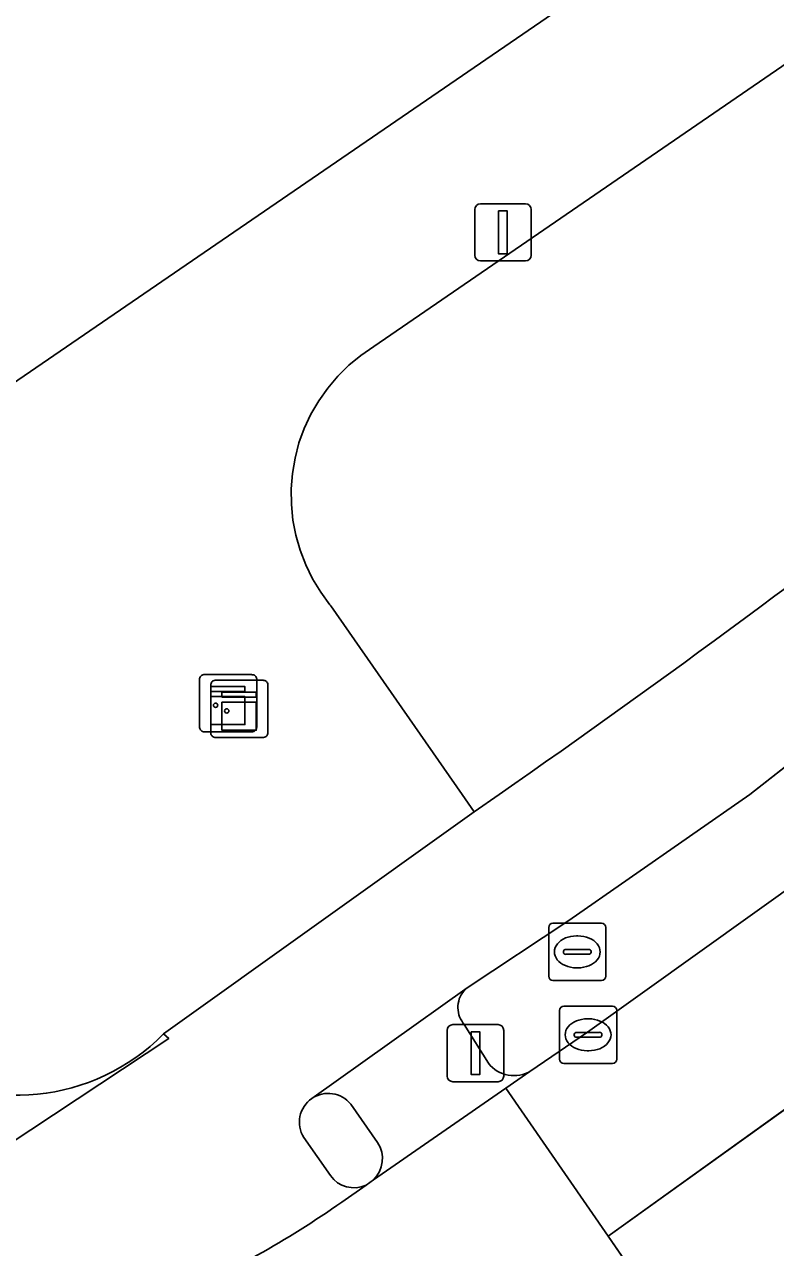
# Model space of a CAD drawing. Extents: x 157445 to 158888, y 383061 to 384688.
# Drawn here: x 158347.73 to 158360.88, y 383492.07 to 383513.48 of the extents above; entities that cross this region are included whole.
import ezdxf

# ---------------------------------------------------------------- set-up
doc = ezdxf.new("R2010")
doc.units = 0
for name, color, linetype in [('IMGEO_Berm_groen', 7, 'Continuous'), ('IMGEO_Erf', 7, 'Continuous'), ('IMGEO_Fietspad_gesloten', 7, 'Continuous'), ('IMGEO_Groenvoorziening', 7, 'Continuous'), ('IMGEO_Haag', 7, 'Continuous'), ('IMGEO_Kast', 7, 'Continuous'), ('IMGEO_Kolk', 7, 'Continuous'), ('IMGEO_Lichtmast', 7, 'Continuous'), ('IMGEO_Rijbaan_regionaal_gesloten', 7, 'Continuous'), ('IMGEO_Rioolput', 7, 'Continuous'), ('IMGEO_Verkeerseiland_open', 7, 'Continuous'), ('IMGEO_Verkeersregelinstallatiepaal', 7, 'Continuous'), ('IMGEO_Voetpad_open', 7, 'Continuous')]:
    doc.layers.add(name, color=color, linetype=linetype)

msp = doc.modelspace()

# ---------------------------------------------------------------- linework, layer by layer
at = {"layer": 'IMGEO_Berm_groen'}
msp.add_lwpolyline([(158372.512, 383520.649), (158353.845, 383507.839), (158353.619, 383507.686), (158353.409, 383507.513), (158353.214, 383507.322), (158353.037, 383507.114), (158352.88, 383506.891), (158352.743, 383506.655), (158352.627, 383506.408), (158352.534, 383506.152), (158352.465, 383505.888), (158352.419, 383505.619), (158352.398, 383505.347), (158352.401, 383505.074), (158352.428, 383504.803), (158352.479, 383504.535), (158352.554, 383504.273), (158352.652, 383504.018), (158352.773, 383503.774), (158352.915, 383503.541), (158353.077, 383503.321), (158353.092, 383503.303), (158355.393, 383500), (158355.604, 383499.697), (158356.041, 383500)], dxfattribs=at)
msp.add_arc((158247.248, 383656.341), 190.469, 304.83285, 311.19479, dxfattribs=at)
at = {"layer": 'IMGEO_Erf'}
msp.add_lwpolyline([(158344.248, 383504.951), (158367.693, 383521.011), (158364.675, 383525.409), (158365.739, 383526.239), (158367.558, 383523.555), (158372.662, 383527.018), (158374.426, 383528.215), (158383.641, 383534.467), (158392.647, 383540.516), (158387.473, 383548.067)], dxfattribs=at)
at = {"layer": 'IMGEO_Fietspad_gesloten'}
for points in [[(158352.76, 383494.678), (158355.478, 383496.613), (158357.259, 383497.791), (158360.429, 383500), (158372.248, 383509.263), (158374.404, 383511.146), (158380.556, 383516.939), (158382.666, 383518.924), (158382.786, 383519.037), (158385.186, 383520.921), (158400.504, 383531.525), (158500, 383599.794), (158509.882, 383606.575), (158524.995, 383616.939), (158597.382, 383666.576), (158618.032, 383680.773)], [(158356.041, 383500), (158355.604, 383499.697), (158350.163, 383495.807), (158350.252, 383495.729), (158345.016, 383492.263), (158344.977, 383492.264), (158343.488, 383491.215)], [(158344.977, 383492.264), (158345.016, 383492.263), (158350.252, 383495.729), (158350.163, 383495.807)], [(158353.083, 383493.326), (158352.62, 383493.992)], [(158353.284, 383492.863), (158353.708, 383493.16)]]:
    msp.add_lwpolyline(points, dxfattribs=at)
for centre, radius, start, end in [((158247.248, 383656.341), 190.469, 304.83285, 311.19479), ((158347.582, 383498.366), 3.635, 236.5138, 315.2388), ((158353.047, 383494.262), 0.506, 124.6415, 212.2892), ((158353.495, 383493.618), 0.505, 215.3264, 294.9249), ((158343.427, 383506.884), 17.139, 293.4052, 305.1085)]:
    msp.add_arc(centre, radius, start, end, dxfattribs=at)
at = {"layer": 'IMGEO_Groenvoorziening'}
msp.add_lwpolyline([(158372.248, 383509.263), (158360.429, 383500), (158357.259, 383497.791), (158355.478, 383496.613), (158355.448, 383496.586), (158355.421, 383496.556), (158355.397, 383496.525), (158355.376, 383496.491), (158355.357, 383496.455), (158355.342, 383496.418), (158355.331, 383496.38), (158355.322, 383496.34), (158355.318, 383496.301), (158355.317, 383496.261), (158355.319, 383496.221), (158355.325, 383496.181), (158355.335, 383496.142), (158355.348, 383496.104), (158355.364, 383496.068), (158355.384, 383496.033), (158355.406, 383496), (158355.428, 383495.973), (158355.851, 383495.292), (158355.885, 383495.253), (158355.922, 383495.218), (158355.962, 383495.186), (158356.005, 383495.157), (158356.051, 383495.133), (158356.098, 383495.113), (158356.147, 383495.097), (158356.197, 383495.085), (158356.248, 383495.078), (158356.3, 383495.076), (158356.351, 383495.078), (158356.402, 383495.085), (158356.452, 383495.097), (158356.501, 383495.112), (158356.549, 383495.132), (158356.579, 383495.148), (158357.586, 383495.836), (158363.406, 383500)], dxfattribs=at)
at = {"layer": 'IMGEO_Haag'}
msp.add_lwpolyline([(158372.248, 383509.263), (158360.429, 383500), (158357.259, 383497.791), (158355.478, 383496.613), (158355.448, 383496.586), (158355.421, 383496.556), (158355.397, 383496.525), (158355.376, 383496.491), (158355.357, 383496.455), (158355.342, 383496.418), (158355.331, 383496.38), (158355.322, 383496.34), (158355.318, 383496.301), (158355.317, 383496.261), (158355.319, 383496.221), (158355.325, 383496.181), (158355.335, 383496.142), (158355.348, 383496.104), (158355.364, 383496.068), (158355.384, 383496.033), (158355.406, 383496), (158355.428, 383495.973), (158355.851, 383495.292), (158355.885, 383495.253), (158355.922, 383495.218), (158355.962, 383495.186), (158356.005, 383495.157), (158356.051, 383495.133), (158356.098, 383495.113), (158356.147, 383495.097), (158356.197, 383495.085), (158356.248, 383495.078), (158356.3, 383495.076), (158356.351, 383495.078), (158356.402, 383495.085), (158356.452, 383495.097), (158356.501, 383495.112), (158356.549, 383495.132), (158356.579, 383495.148), (158357.586, 383495.836), (158363.406, 383500)], dxfattribs=at)
at = {"layer": 'IMGEO_Kast'}
for p, q in [((158350.793, 383501.171), (158350.793, 383502.012)), ((158350.793, 383502.012), (158350.793, 383501.171)), ((158350.868, 383502.096), (158351.709, 383502.096)), ((158351.709, 383502.096), (158350.868, 383502.096)), ((158351.064, 383501.997), (158351.905, 383501.997)), ((158351.905, 383501.997), (158351.064, 383501.997)), ((158351.793, 383502.021), (158351.793, 383501.18)), ((158351.793, 383501.18), (158351.793, 383502.021)), ((158350.989, 383501.072), (158350.989, 383501.913)), ((158350.989, 383501.913), (158350.989, 383501.072)), ((158351.989, 383501.922), (158351.989, 383501.081)), ((158351.989, 383501.081), (158351.989, 383501.922)), ((158351.718, 383501.096), (158350.877, 383501.096)), ((158350.877, 383501.096), (158351.718, 383501.096)), ((158351.914, 383500.997), (158351.073, 383500.997)), ((158351.073, 383500.997), (158351.914, 383500.997))]:
    msp.add_line(p, q, dxfattribs=at)
for points in [[(158350.988, 383501.886), (158351.588, 383501.886), (158351.588, 383501.801), (158350.988, 383501.801), (158350.988, 383501.886)], [(158351.184, 383501.787), (158351.784, 383501.787), (158351.784, 383501.702), (158351.184, 383501.702), (158351.184, 383501.787)], [(158350.988, 383501.711), (158351.588, 383501.711), (158351.588, 383501.222), (158350.988, 383501.222), (158350.988, 383501.711)], [(158351.184, 383501.612), (158351.784, 383501.612), (158351.784, 383501.123), (158351.184, 383501.123), (158351.184, 383501.612)]]:
    msp.add_lwpolyline(points, dxfattribs=at)
for centre in [(158351.072, 383501.56), (158351.268, 383501.461)]:
    msp.add_circle(centre, 0.0377, dxfattribs=at)
for centre, start, end in [((158350.871, 383502.018), 92.4484, 184.2845), ((158350.871, 383502.018), 92.4484, 184.2845), ((158351.067, 383501.919), 92.4484, 184.2845), ((158351.067, 383501.919), 92.4484, 184.2845), ((158351.715, 383502.018), 2.4484, 94.2845), ((158351.715, 383502.018), 2.4484, 94.2845), ((158351.911, 383501.919), 2.4484, 94.2845), ((158351.911, 383501.919), 2.4484, 94.2845), ((158350.871, 383501.174), 182.4484, 274.2845), ((158350.871, 383501.174), 182.4484, 274.2845), ((158351.715, 383501.174), 272.4484, 4.2845), ((158351.715, 383501.174), 272.4484, 4.2845), ((158351.067, 383501.075), 182.4484, 274.2845), ((158351.067, 383501.075), 182.4484, 274.2845), ((158351.911, 383501.075), 272.4484, 4.2845), ((158351.911, 383501.075), 272.4484, 4.2845)]:
    msp.add_arc(centre, 0.0779, start, end, dxfattribs=at)
at = {"layer": 'IMGEO_Kolk'}
for p, q in [((158357.097, 383495.365), (158357.097, 383496.217)), ((158357.172, 383496.291), (158358.024, 383496.291)), ((158358.098, 383496.217), (158358.098, 383495.365)), ((158357.585, 383496.071), (158357.61, 383496.071)), ((158357.356, 383495.785), (158357.356, 383495.797)), ((158357.794, 383495.748), (158357.396, 383495.748)), ((158357.399, 383495.834), (158357.797, 383495.834)), ((158357.84, 383495.797), (158357.84, 383495.785)), ((158357.608, 383495.511), (158357.583, 383495.511)), ((158358.024, 383495.291), (158357.172, 383495.291))]:
    msp.add_line(p, q, dxfattribs=at)
for points in [[(158357.097, 383495.365), (158357.097, 383496.217)], [(158357.172, 383496.291), (158358.024, 383496.291)], [(158358.098, 383496.217), (158358.098, 383495.365)], [(158358.024, 383495.291), (158357.172, 383495.291)]]:
    msp.add_lwpolyline(points, dxfattribs=at)
for centre, radius, start, end in [((158357.174, 383496.215), 0.0765, 91.552, 178.448), ((158357.174, 383496.215), 0.0765, 91.552, 178.448), ((158358.022, 383496.215), 0.0765, 1.552, 88.448), ((158358.022, 383496.215), 0.0765, 1.552, 88.448), ((158357.396, 383495.794), 0.0403, 85.8775, 175.7526), ((158357.393, 383495.784), 0.0366, 178.938, 274.7102), ((158357.797, 383495.791), 0.043, 264.8664, 352.4533), ((158357.801, 383495.796), 0.0386, 1.7309, 96.639), ((158357.174, 383495.367), 0.0765, 181.552, 268.448), ((158357.174, 383495.367), 0.0765, 181.552, 268.448), ((158358.022, 383495.367), 0.0765, 271.552, 358.448), ((158358.022, 383495.367), 0.0765, 271.552, 358.448)]:
    msp.add_arc(centre, radius, start, end, dxfattribs=at)
for centre, major_axis, ratio, start_param, end_param in [((158357.584, 383495.791), (-0.387, 0.002), 0.722429, 4.712389, 7.853982), ((158357.609, 383495.791), (-0.39, 0.002), 0.717154, 1.570796, 4.712389)]:
    msp.add_ellipse(centre, major_axis=major_axis, ratio=ratio, start_param=start_param, end_param=end_param, dxfattribs=at)
at = {"layer": 'IMGEO_Lichtmast'}
for p, q in [((158355.711, 383510.338), (158356.501, 383510.338)), ((158356.501, 383510.338), (158355.711, 383510.338)), ((158355.611, 383509.438), (158355.611, 383510.238)), ((158355.611, 383510.238), (158355.611, 383509.438)), ((158356.601, 383510.238), (158356.601, 383509.438)), ((158356.601, 383509.438), (158356.601, 383510.238)), ((158356.501, 383509.338), (158355.711, 383509.338)), ((158355.711, 383509.338), (158356.501, 383509.338))]:
    msp.add_line(p, q, dxfattribs=at)
msp.add_lwpolyline([(158356.031, 383510.213), (158356.181, 383510.213), (158356.181, 383509.463), (158356.031, 383509.463), (158356.031, 383510.213)], dxfattribs=at)
for centre, start, end in [((158355.711, 383510.238), 90, 180), ((158355.711, 383510.238), 90, 180), ((158356.501, 383510.238), 0, 90), ((158356.501, 383510.238), 360, 90), ((158355.711, 383509.438), 180, 270), ((158355.711, 383509.438), 180, 270), ((158356.501, 383509.438), 270, 0), ((158356.501, 383509.438), 270, 0)]:
    msp.add_arc(centre, 0.1, start, end, dxfattribs=at)
at = {"layer": 'IMGEO_Rijbaan_regionaal_gesloten'}
for points in [[(158532.907, 383605.325), (158542.718, 383612.011), (158649.601, 383684.834), (158659.584, 383691.635), (158676.506, 383703.162), (158676.85, 383703.4), (158675.249, 383705.727), (158419.62, 383531.385), (158396.6, 383515.895), (158392.975, 383513.826), (158381.801, 383508.832), (158377.704, 383506.331), (158374.335, 383503.923), (158362.176, 383495.3), (158357.947, 383492.263), (158359.626, 383489.838), (158363.896, 383492.904), (158376.206, 383501.305), (158380.823, 383504.604), (158383.416, 383506.187), (158388.341, 383508.475), (158396.561, 383512.223), (158399.682, 383514.393), (158402.806, 383516.561)], [(158401.509, 383522.775), (158398.999, 383521.064), (158396.311, 383519.274), (158392.334, 383516.949), (158386.367, 383514.043), (158386.117, 383513.939), (158383.577, 383512.885), (158381.75, 383512.082), (158379.72, 383511.099), (158376.096, 383508.887), (158374.476, 383507.747), (158366.866, 383502.475), (158363.406, 383500), (158357.586, 383495.836), (158356.579, 383495.148), (158356.154, 383494.854), (158357.947, 383492.263), (158362.176, 383495.3), (158374.335, 383503.923), (158377.704, 383506.331), (158381.801, 383508.832), (158392.975, 383513.826), (158396.6, 383515.895), (158419.62, 383531.385)], [(158359.626, 383489.838), (158357.947, 383492.263), (158356.154, 383494.854), (158353.839, 383493.252), (158353.708, 383493.16), (158353.284, 383492.863)]]:
    msp.add_lwpolyline(points, dxfattribs=at)
msp.add_arc((158343.427, 383506.884), 17.139, 293.4052, 305.1085, dxfattribs=at)
at = {"layer": 'IMGEO_Rioolput'}
for p, q in [((158356.907, 383496.817), (158356.907, 383497.669)), ((158356.982, 383497.743), (158357.834, 383497.743)), ((158357.908, 383497.669), (158357.908, 383496.817)), ((158357.395, 383497.523), (158357.42, 383497.523)), ((158357.166, 383497.237), (158357.166, 383497.249)), ((158357.209, 383497.286), (158357.607, 383497.286)), ((158357.65, 383497.249), (158357.65, 383497.237)), ((158357.604, 383497.2), (158357.206, 383497.2)), ((158357.418, 383496.963), (158357.393, 383496.963)), ((158357.834, 383496.743), (158356.982, 383496.743))]:
    msp.add_line(p, q, dxfattribs=at)
for points in [[(158356.907, 383496.817), (158356.907, 383497.669)], [(158356.982, 383497.743), (158357.834, 383497.743)], [(158357.908, 383497.669), (158357.908, 383496.817)], [(158357.834, 383496.743), (158356.982, 383496.743)]]:
    msp.add_lwpolyline(points, dxfattribs=at)
for centre, radius, start, end in [((158356.984, 383497.667), 0.0765, 91.552, 178.448), ((158356.984, 383497.667), 0.0765, 91.552, 178.448), ((158357.832, 383497.667), 0.0765, 1.552, 88.448), ((158357.832, 383497.667), 0.0765, 1.552, 88.448), ((158357.206, 383497.246), 0.0403, 85.8775, 175.7526), ((158357.203, 383497.236), 0.0366, 178.938, 274.7102), ((158357.607, 383497.243), 0.043, 264.8664, 352.4533), ((158357.611, 383497.248), 0.0386, 1.7309, 96.639), ((158356.984, 383496.819), 0.0765, 181.552, 268.448), ((158356.984, 383496.819), 0.0765, 181.552, 268.448), ((158357.832, 383496.819), 0.0765, 271.552, 358.448), ((158357.832, 383496.819), 0.0765, 271.552, 358.448)]:
    msp.add_arc(centre, radius, start, end, dxfattribs=at)
for centre, major_axis, ratio, start_param, end_param in [((158357.394, 383497.243), (-0.387, 0.002), 0.722429, 4.712389, 7.853982), ((158357.419, 383497.243), (-0.39, 0.002), 0.717154, 1.570796, 4.712389)]:
    msp.add_ellipse(centre, major_axis=major_axis, ratio=ratio, start_param=start_param, end_param=end_param, dxfattribs=at)
at = {"layer": 'IMGEO_Verkeerseiland_open'}
for points in [[(158353.911, 383493.904), (158353.442, 383494.577)], [(158352.62, 383493.992), (158353.083, 383493.326)], [(158353.708, 383493.16), (158353.839, 383493.252)]]:
    msp.add_lwpolyline(points, dxfattribs=at)
for centre, radius, start, end in [((158353.047, 383494.262), 0.506, 124.6415, 212.2892), ((158353.046, 383494.255), 0.51, 39.0915, 124.0607), ((158353.484, 383493.621), 0.512, 313.9026, 33.4941), ((158353.495, 383493.618), 0.505, 215.3264, 294.9249)]:
    msp.add_arc(centre, radius, start, end, dxfattribs=at)
at = {"layer": 'IMGEO_Verkeersregelinstallatiepaal'}
for p, q in [((158355.23, 383495.969), (158356.02, 383495.969)), ((158356.02, 383495.969), (158355.23, 383495.969)), ((158355.13, 383495.069), (158355.13, 383495.869)), ((158355.13, 383495.869), (158355.13, 383495.069)), ((158356.12, 383495.869), (158356.12, 383495.069)), ((158356.12, 383495.069), (158356.12, 383495.869)), ((158356.02, 383494.969), (158355.23, 383494.969)), ((158355.23, 383494.969), (158356.02, 383494.969))]:
    msp.add_line(p, q, dxfattribs=at)
msp.add_lwpolyline([(158355.55, 383495.844), (158355.7, 383495.844), (158355.7, 383495.094), (158355.55, 383495.094), (158355.55, 383495.844)], dxfattribs=at)
for centre, start, end in [((158355.23, 383495.869), 90, 180), ((158355.23, 383495.869), 90, 180), ((158356.02, 383495.869), 0, 90), ((158356.02, 383495.869), 360, 90), ((158355.23, 383495.069), 180, 270), ((158355.23, 383495.069), 180, 270), ((158356.02, 383495.069), 270, 0), ((158356.02, 383495.069), 270, 0)]:
    msp.add_arc(centre, 0.1, start, end, dxfattribs=at)
at = {"layer": 'IMGEO_Voetpad_open'}
for points in [[(158395.289, 383531.857), (158399.691, 383534.859), (158403.193, 383537.3), (158403.037, 383537.287), (158402.76, 383537.284), (158402.484, 383537.305), (158402.211, 383537.351), (158401.943, 383537.421), (158401.682, 383537.515), (158400.553, 383538.102), (158398.443, 383539.387), (158398.132, 383539.661), (158397.773, 383540.05), (158397.47, 383540.47), (158397.067, 383541.02), (158393.771, 383538.876), (158375.587, 383526.419), (158373.838, 383525.221), (158368.813, 383521.779), (158367.693, 383521.011), (158344.248, 383504.951), (158342.534, 383503.777), (158338.29, 383500), (158345.577, 383495.335)], [(158350.163, 383495.807), (158355.604, 383499.697), (158355.393, 383500), (158353.092, 383503.303), (158353.077, 383503.321), (158352.915, 383503.541), (158352.773, 383503.774), (158352.652, 383504.018), (158352.554, 383504.273), (158352.479, 383504.535), (158352.428, 383504.803), (158352.401, 383505.074), (158352.398, 383505.347), (158352.419, 383505.619), (158352.465, 383505.888), (158352.534, 383506.152), (158352.627, 383506.408), (158352.743, 383506.655), (158352.88, 383506.891), (158353.037, 383507.114), (158353.214, 383507.322), (158353.409, 383507.513), (158353.619, 383507.686), (158353.845, 383507.839), (158372.512, 383520.649)], [(158356.579, 383495.148), (158356.549, 383495.132), (158356.501, 383495.112), (158356.452, 383495.097), (158356.402, 383495.085), (158356.351, 383495.078), (158356.3, 383495.076), (158356.248, 383495.078), (158356.197, 383495.085), (158356.147, 383495.097), (158356.098, 383495.113), (158356.051, 383495.133), (158356.005, 383495.157), (158355.962, 383495.186), (158355.922, 383495.218), (158355.885, 383495.253), (158355.851, 383495.292), (158355.428, 383495.973), (158355.406, 383496), (158355.384, 383496.033), (158355.364, 383496.068), (158355.348, 383496.104), (158355.335, 383496.142), (158355.325, 383496.181), (158355.319, 383496.221), (158355.317, 383496.261), (158355.318, 383496.301), (158355.322, 383496.34), (158355.331, 383496.38), (158355.342, 383496.418), (158355.357, 383496.455), (158355.376, 383496.491), (158355.397, 383496.525), (158355.421, 383496.556), (158355.448, 383496.586), (158355.478, 383496.613), (158352.76, 383494.678)], [(158353.839, 383493.252), (158356.154, 383494.854), (158356.579, 383495.148)], [(158353.442, 383494.577), (158353.911, 383493.904)]]:
    msp.add_lwpolyline(points, dxfattribs=at)
for centre, radius, start, end in [((158347.582, 383498.366), 3.635, 236.5138, 315.2388), ((158353.046, 383494.255), 0.51, 39.0915, 124.0607), ((158353.484, 383493.621), 0.512, 313.9026, 33.4941)]:
    msp.add_arc(centre, radius, start, end, dxfattribs=at)

doc.saveas('drawing.dxf')
